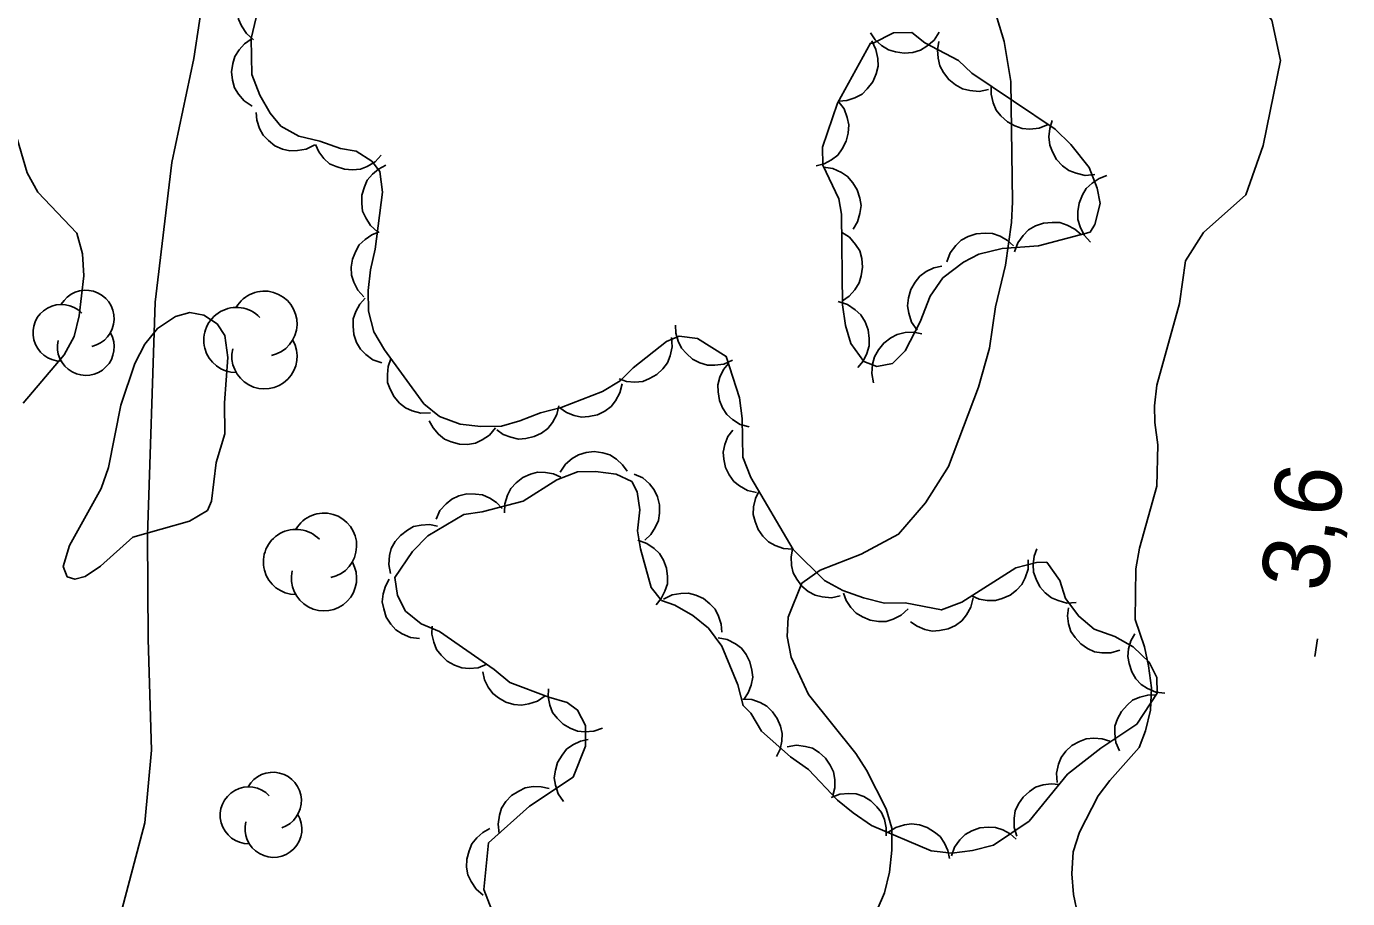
# Model space of a CAD drawing. Extents: x 282461 to 284471, y 5554090 to 5557646.
# Drawn here: x 283301.4 to 283360.7, y 5556425.4 to 5556464.6 of the extents above; entities that cross this region are included whole.
import ezdxf

# ---------------------------------------------------------------- set-up
doc = ezdxf.new("R2010")
doc.units = 0
for name, color, linetype in [('Niveau 2', 7, 'Continuous'), ('Niveau 22', 7, 'Continuous'), ('Niveau 3', 7, 'Continuous'), ('Niveau 44', 7, 'Continuous')]:
    doc.layers.add(name, color=color, linetype=linetype)

msp = doc.modelspace()

# ---------------------------------------------------------------- linework, layer by layer
at = {"layer": 'Niveau 2'}
for points in [[(283357.65, 5556463.04), (283357.26, 5556464.85), (283353.64, 5556469.33), (283351.82, 5556473.05), (283351.48, 5556478.4), (283351.46, 5556480.79), (283352.05, 5556483.29), (283354.28, 5556485.68), (283356.96, 5556489.54)], [(283344.46, 5556466.51), (283345.24, 5556463.9), (283345.55, 5556462.11), (283345.62, 5556456.7), (283345.57, 5556455.77), (283345.3, 5556453.86), (283344.86, 5556451.99), (283344.59, 5556450.13), (283344.09, 5556448.38), (283342.74, 5556444.82), (283341.71, 5556443.19), (283340.51, 5556441.78), (283338.83, 5556440.89), (283336.98, 5556440.17), (283336.17, 5556439.58), (283335.55, 5556438.06), (283335.5, 5556437.19), (283335.69, 5556436.26), (283336.46, 5556434.59), (283338.59, 5556431.94), (283339.06, 5556431.19), (283339.95, 5556429.46), (283340.2, 5556428.59), (283340.21, 5556427.6), (283340.1, 5556426.61)], [(283348.55, 5556424.68), (283348.36, 5556425.61), (283348.29, 5556426.53), (283348.34, 5556427.52), (283348.62, 5556428.4), (283349.47, 5556430.03), (283349.99, 5556430.73), (283351.31, 5556432.2), (283351.59, 5556432.96), (283351.81, 5556433.89), (283351.86, 5556434.88), (283351.73, 5556435.87), (283351.54, 5556436.73), (283351.12, 5556437.95), (283351.16, 5556440.22), (283351.32, 5556441.15), (283352.1, 5556443.94), (283352.14, 5556445.8), (283352.01, 5556446.79), (283352, 5556447.54), (283352.1, 5556448.47), (283353.11, 5556452.14), (283353.38, 5556454.06), (283354.2, 5556455.32), (283356.1, 5556457.01), (283356.87, 5556459.23), (283357.65, 5556463.04)], [(283301.22, 5556447.66), (283303.06, 5556449.83), (283303.51, 5556450.65), (283303.73, 5556451.58), (283303.94, 5556453.38), (283303.87, 5556454.37), (283303.63, 5556455.29), (283301.87, 5556457.13), (283301.39, 5556458), (283300.85, 5556459.85)], [(283310.25, 5556447.68), (283310.4, 5556449.72), (283310.27, 5556450.7), (283309.92, 5556451.22), (283309.33, 5556451.62), (283308.69, 5556451.73), (283308.05, 5556451.55), (283307.24, 5556451.02), (283306.67, 5556450.31), (283306.22, 5556449.44), (283305.6, 5556447.57), (283305.05, 5556444.77), (283304.71, 5556443.84), (283303.29, 5556441.27), (283303.01, 5556440.33), (283303.19, 5556439.87), (283303.54, 5556439.76), (283304, 5556439.88), (283304.69, 5556440.35), (283306.13, 5556441.65), (283308.68, 5556442.37), (283309.49, 5556442.85), (283309.66, 5556443.26), (283309.87, 5556445), (283310.26, 5556446.29), (283310.25, 5556447.68)], [(283340.1, 5556426.61), (283339.88, 5556425.68), (283339.54, 5556424.92)]]:
    msp.add_lwpolyline(points, dxfattribs=at)
at = {"layer": 'Niveau 22'}
msp.add_lwpolyline([(283312.42, 5556515.19), (283312.99, 5556512.19), (283314.24, 5556506.87), (283314.56, 5556501.78), (283314.47, 5556498.99), (283314.51, 5556495.73), (283314.2, 5556492.36), (283313.35, 5556485.38), (283312, 5556479.66), (283311.46, 5556476.51), (283309.39, 5556466.5), (283308.87, 5556463.13), (283307.88, 5556458.47), (283307.14, 5556452.19), (283306.79, 5556441.72), (283306.83, 5556437.07), (283306.98, 5556432.08), (283306.67, 5556428.82), (283305.11, 5556422.88)], dxfattribs=at)
at = {"layer": 'Niveau 3'}
msp.add_line((283359.19, 5556436.29), (283359.31, 5556437.08), dxfattribs=at)
at = {"layer": 'Niveau 44'}
for points in [[(283311.55, 5556463.98), (283311.24, 5556464.25), (283311.02, 5556464.6), (283310.88, 5556464.9), (283310.83, 5556465.25), (283310.84, 5556465.62), (283310.95, 5556465.98), (283311.08, 5556466.29), (283311.3, 5556466.55), (283311.59, 5556466.8), (283311.91, 5556466.96)], [(283320.83, 5556446.72), (283319.9, 5556447.06), (283319.2, 5556447.63), (283317.43, 5556450.05), (283316.95, 5556450.86), (283316.71, 5556451.79), (283316.7, 5556452.72), (283316.8, 5556453.65), (283317.02, 5556454.58), (283317.34, 5556457.14), (283317.22, 5556458.06), (283316.86, 5556458.53), (283316.16, 5556458.98), (283315.46, 5556459.09), (283314.53, 5556459.43), (283313.59, 5556459.65), (283312.78, 5556460.1), (283312.3, 5556460.68), (283311.83, 5556461.49), (283311.47, 5556462.41), (283311.45, 5556464.04), (283311.67, 5556464.97)], [(283339.36, 5556463.82), (283339.24, 5556463.82), (283337.77, 5556461.13), (283337.09, 5556459.15), (283337.1, 5556458.34), (283337.82, 5556456.84), (283337.94, 5556456.14), (283337.99, 5556452.08), (283338.12, 5556451.15), (283338.36, 5556450.34), (283338.95, 5556449.54), (283339.53, 5556449.31), (283340.23, 5556449.44), (283340.8, 5556450.02), (283341.48, 5556451.31), (283341.93, 5556452.47), (283342.5, 5556453.29), (283343.42, 5556454), (283344.11, 5556454.35), (283345.16, 5556454.6), (283346.78, 5556454.73), (283349.1, 5556455.34), (283349.32, 5556455.69), (283349.55, 5556456.62), (283349.42, 5556457.32), (283349.06, 5556458.24), (283348.24, 5556459.28), (283347.53, 5556459.96), (283343.79, 5556462.48), (283343.2, 5556463.05), (283341.68, 5556463.84), (283341.1, 5556464.3), (283340.28, 5556464.29), (283339.36, 5556463.82)], [(283342.33, 5556464.32), (283342.1, 5556463.96), (283341.77, 5556463.69), (283341.49, 5556463.51), (283341.14, 5556463.41), (283340.76, 5556463.37), (283340.37, 5556463.44), (283340.05, 5556463.52), (283339.74, 5556463.72), (283339.46, 5556463.97), (283339.25, 5556464.28)], [(283311.49, 5556461), (283311.14, 5556461.23), (283310.88, 5556461.54), (283310.7, 5556461.82), (283310.61, 5556462.16), (283310.57, 5556462.53), (283310.63, 5556462.91), (283310.72, 5556463.22), (283310.91, 5556463.52), (283311.15, 5556463.79), (283311.45, 5556464)], [(283339.3, 5556463.93), (283339.49, 5556463.54), (283339.57, 5556463.13), (283339.59, 5556462.79), (283339.5, 5556462.44), (283339.35, 5556462.09), (283339.1, 5556461.78), (283338.87, 5556461.54), (283338.55, 5556461.37), (283338.19, 5556461.25), (283337.82, 5556461.22)], [(283344.54, 5556461.75), (283344.12, 5556461.66), (283343.7, 5556461.7), (283343.37, 5556461.78), (283343.06, 5556461.95), (283342.76, 5556462.19), (283342.53, 5556462.51), (283342.36, 5556462.8), (283342.28, 5556463.15), (283342.26, 5556463.53), (283342.32, 5556463.9)], [(283347.22, 5556460.17), (283346.82, 5556460.01), (283346.4, 5556459.97), (283346.06, 5556459.99), (283345.72, 5556460.11), (283345.39, 5556460.29), (283345.1, 5556460.56), (283344.88, 5556460.82), (283344.75, 5556461.15), (283344.66, 5556461.53), (283344.66, 5556461.9)], [(283314.3, 5556459.26), (283313.92, 5556459.07), (283313.52, 5556459), (283313.19, 5556458.99), (283312.85, 5556459.07), (283312.51, 5556459.22), (283312.22, 5556459.46), (283311.98, 5556459.69), (283311.82, 5556460), (283311.7, 5556460.36), (283311.67, 5556460.71)], [(283337.8, 5556461.22), (283338.06, 5556460.88), (283338.2, 5556460.49), (283338.28, 5556460.16), (283338.25, 5556459.79), (283338.16, 5556459.43), (283337.97, 5556459.08), (283337.78, 5556458.8), (283337.49, 5556458.58), (283337.16, 5556458.4), (283336.8, 5556458.31)], [(283349.31, 5556457.93), (283348.88, 5556457.89), (283348.47, 5556457.99), (283348.15, 5556458.1), (283347.86, 5556458.32), (283347.6, 5556458.6), (283347.41, 5556458.94), (283347.29, 5556459.25), (283347.25, 5556459.62), (283347.29, 5556460), (283347.4, 5556460.35)], [(283317.29, 5556458.8), (283317.01, 5556458.5), (283316.65, 5556458.29), (283316.35, 5556458.17), (283316, 5556458.13), (283315.63, 5556458.16), (283315.27, 5556458.28), (283314.97, 5556458.41), (283314.71, 5556458.65), (283314.48, 5556458.94), (283314.33, 5556459.27)], [(283317.12, 5556455.36), (283316.8, 5556455.64), (283316.59, 5556455.98), (283316.45, 5556456.28), (283316.41, 5556456.63), (283316.42, 5556457), (283316.53, 5556457.37), (283316.66, 5556457.67), (283316.89, 5556457.94), (283317.17, 5556458.17), (283317.49, 5556458.34)], [(283337.14, 5556458.26), (283337.56, 5556458.2), (283337.94, 5556458.02), (283338.22, 5556457.84), (283338.46, 5556457.56), (283338.65, 5556457.24), (283338.76, 5556456.86), (283338.82, 5556456.53), (283338.77, 5556456.17), (283338.66, 5556455.8), (283338.47, 5556455.48)], [(283349.12, 5556454.89), (283348.83, 5556455.2), (283348.66, 5556455.58), (283348.55, 5556455.91), (283348.55, 5556456.27), (283348.61, 5556456.64), (283348.76, 5556457.01), (283348.93, 5556457.3), (283349.2, 5556457.54), (283349.51, 5556457.75), (283349.86, 5556457.88)], [(283316.51, 5556452.43), (283316.23, 5556452.73), (283316.05, 5556453.1), (283315.95, 5556453.41), (283315.94, 5556453.77), (283315.99, 5556454.13), (283316.14, 5556454.48), (283316.3, 5556454.77), (283316.56, 5556455.01), (283316.86, 5556455.22), (283317.2, 5556455.35)], [(283337.95, 5556455.34), (283338.31, 5556455.11), (283338.58, 5556454.79), (283338.76, 5556454.5), (283338.85, 5556454.15), (283338.89, 5556453.77), (283338.83, 5556453.38), (283338.74, 5556453.06), (283338.55, 5556452.75), (283338.29, 5556452.47), (283337.99, 5556452.26)], [(283345.71, 5556454.45), (283345.86, 5556454.86), (283346.1, 5556455.19), (283346.34, 5556455.44), (283346.65, 5556455.62), (283347.01, 5556455.74), (283347.4, 5556455.78), (283347.74, 5556455.77), (283348.08, 5556455.66), (283348.42, 5556455.48), (283348.7, 5556455.23)], [(283342.67, 5556454.01), (283342.82, 5556454.41), (283343.07, 5556454.74), (283343.31, 5556454.98), (283343.63, 5556455.15), (283343.99, 5556455.27), (283344.39, 5556455.3), (283344.72, 5556455.28), (283345.06, 5556455.16), (283345.4, 5556454.97), (283345.67, 5556454.72)], [(283341.34, 5556450.94), (283341.09, 5556451.3), (283340.97, 5556451.7), (283340.91, 5556452.03), (283340.95, 5556452.39), (283341.05, 5556452.76), (283341.25, 5556453.09), (283341.46, 5556453.36), (283341.75, 5556453.57), (283342.09, 5556453.74), (283342.45, 5556453.82)], [(283317.31, 5556449.47), (283316.91, 5556449.61), (283316.59, 5556449.85), (283316.35, 5556450.08), (283316.18, 5556450.39), (283316.06, 5556450.74), (283316.02, 5556451.12), (283316.03, 5556451.45), (283316.14, 5556451.78), (283316.32, 5556452.11), (283316.56, 5556452.38)], [(283337.8, 5556452.22), (283338.21, 5556452.09), (283338.56, 5556451.86), (283338.81, 5556451.63), (283339, 5556451.32), (283339.14, 5556450.96), (283339.18, 5556450.57), (283339.19, 5556450.24), (283339.08, 5556449.89), (283338.91, 5556449.55), (283338.68, 5556449.26)], [(283322.25, 5556424.9), (283321.89, 5556425.83), (283322.1, 5556427.92), (283323.94, 5556429.57), (283325.9, 5556430.87), (283326.46, 5556432.27), (283326.45, 5556433.2), (283326.1, 5556433.89), (283325.63, 5556434.23), (283324.81, 5556434.46), (283323.06, 5556435.13), (283322.36, 5556435.71), (283319.9, 5556437.42), (283319.08, 5556437.76), (283318.38, 5556438.33), (283318.02, 5556439.03), (283317.89, 5556439.84), (283318.69, 5556441.01), (283319.38, 5556441.71), (283321, 5556442.66), (283321.81, 5556442.79), (283323.66, 5556443.27), (283325.16, 5556444.22), (283326.09, 5556444.58), (283326.9, 5556444.59), (283327.83, 5556444.48), (283328.53, 5556444.14), (283328.77, 5556443.68), (283328.9, 5556442.87), (283328.79, 5556441.94), (283328.92, 5556441.12), (283329.4, 5556439.39), (283329.87, 5556438.81), (283330.46, 5556438.59), (283331.27, 5556438.13), (283331.98, 5556437.56), (283332.57, 5556436.75), (283333.29, 5556435.02), (283333.53, 5556434.09), (283333.88, 5556433.75), (283334.36, 5556432.94), (283335.65, 5556431.79), (283336.47, 5556431.22), (283337.76, 5556429.84), (283338.47, 5556429.27), (283339.29, 5556428.7), (283341.97, 5556427.57), (283342.9, 5556427.46), (283343.83, 5556427.59), (283344.76, 5556427.83), (283346.37, 5556428.9), (283348.09, 5556431.01), (283349.59, 5556432.18), (283351.2, 5556433.25), (283352.11, 5556434.65), (283352.1, 5556435.35), (283351.75, 5556436.04), (283351.04, 5556436.73), (283350.22, 5556437.19), (283349.29, 5556437.52), (283348.59, 5556438.1), (283348, 5556438.9), (283347.75, 5556439.71), (283347.16, 5556440.52), (283346.7, 5556440.51), (283345.77, 5556440.27), (283343.35, 5556438.73), (283342.43, 5556438.38), (283340.8, 5556438.7), (283339.87, 5556438.69), (283338.93, 5556438.92), (283338, 5556439.25), (283337.18, 5556439.71), (283335.77, 5556441.09), (283333.87, 5556444.32), (283333.52, 5556445.24), (283333.49, 5556446.98), (283333.37, 5556447.91), (283332.77, 5556449.76), (283331.48, 5556450.56), (283330.66, 5556450.67), (283330.09, 5556450.43), (283328.59, 5556449.25), (283328.01, 5556448.66), (283327.21, 5556448.19), (283325.36, 5556447.47), (283324.43, 5556447.23), (283323.5, 5556446.87), (283322.69, 5556446.63), (283321.76, 5556446.62), (283320.83, 5556446.72)], [(283330.32, 5556450.61), (283330.35, 5556450.19), (283330.26, 5556449.79), (283330.14, 5556449.48), (283329.93, 5556449.2), (283329.66, 5556448.95), (283329.32, 5556448.77), (283329.02, 5556448.64), (283328.67, 5556448.61), (283328.3, 5556448.64), (283327.96, 5556448.75)], [(283333.05, 5556449.59), (283332.66, 5556449.42), (283332.26, 5556449.37), (283331.93, 5556449.37), (283331.59, 5556449.47), (283331.26, 5556449.64), (283330.98, 5556449.89), (283330.76, 5556450.13), (283330.61, 5556450.45), (283330.51, 5556450.81), (283330.5, 5556451.17)], [(283339.38, 5556448.58), (283339.3, 5556449), (283339.34, 5556449.42), (283339.42, 5556449.75), (283339.6, 5556450.06), (283339.84, 5556450.36), (283340.16, 5556450.59), (283340.45, 5556450.75), (283340.8, 5556450.83), (283341.18, 5556450.85), (283341.55, 5556450.78)], [(283319.49, 5556447.23), (283319.07, 5556447.22), (283318.68, 5556447.32), (283318.38, 5556447.45), (283318.1, 5556447.67), (283317.86, 5556447.95), (283317.69, 5556448.29), (283317.57, 5556448.59), (283317.56, 5556448.95), (283317.6, 5556449.31), (283317.72, 5556449.65)], [(283333.8, 5556446.6), (283333.39, 5556446.71), (283333.05, 5556446.93), (283332.8, 5556447.15), (283332.61, 5556447.45), (283332.47, 5556447.79), (283332.41, 5556448.17), (283332.4, 5556448.49), (283332.49, 5556448.83), (283332.65, 5556449.17), (283332.87, 5556449.45)], [(283328.1, 5556448.53), (283328, 5556448.13), (283327.8, 5556447.77), (283327.6, 5556447.51), (283327.32, 5556447.3), (283326.99, 5556447.14), (283326.61, 5556447.06), (283326.28, 5556447.03), (283325.94, 5556447.11), (283325.6, 5556447.24), (283325.3, 5556447.45)], [(283325.26, 5556447.55), (283325.17, 5556447.15), (283324.97, 5556446.79), (283324.77, 5556446.53), (283324.48, 5556446.32), (283324.15, 5556446.16), (283323.78, 5556446.08), (283323.45, 5556446.05), (283323.11, 5556446.13), (283322.76, 5556446.26), (283322.47, 5556446.47)], [(283322.42, 5556446.55), (283322.15, 5556446.23), (283321.81, 5556446.01), (283321.51, 5556445.87), (283321.16, 5556445.81), (283320.8, 5556445.82), (283320.43, 5556445.93), (283320.12, 5556446.05), (283319.85, 5556446.27), (283319.61, 5556446.55), (283319.44, 5556446.87)], [(283334.13, 5556443.65), (283333.72, 5556443.74), (283333.37, 5556443.95), (283333.11, 5556444.15), (283332.9, 5556444.44), (283332.74, 5556444.77), (283332.67, 5556445.15), (283332.64, 5556445.47), (283332.71, 5556445.81), (283332.85, 5556446.16), (283333.06, 5556446.45)], [(283325.32, 5556444.57), (283325.55, 5556444.92), (283325.86, 5556445.18), (283326.14, 5556445.35), (283326.48, 5556445.45), (283326.85, 5556445.49), (283327.23, 5556445.43), (283327.54, 5556445.34), (283327.84, 5556445.15), (283328.11, 5556444.9), (283328.32, 5556444.61)], [(283322.82, 5556442.74), (283322.83, 5556443.15), (283322.96, 5556443.54), (283323.11, 5556443.84), (283323.34, 5556444.09), (283323.64, 5556444.32), (283323.99, 5556444.47), (283324.3, 5556444.56), (283324.66, 5556444.55), (283325.02, 5556444.49), (283325.35, 5556444.34)], [(283328.64, 5556444.48), (283329.02, 5556444.31), (283329.32, 5556444.04), (283329.54, 5556443.78), (283329.68, 5556443.46), (283329.77, 5556443.1), (283329.77, 5556442.72), (283329.73, 5556442.4), (283329.58, 5556442.08), (283329.38, 5556441.77), (283329.12, 5556441.52)], [(283319.75, 5556442.46), (283319.92, 5556442.84), (283320.2, 5556443.14), (283320.45, 5556443.36), (283320.77, 5556443.5), (283321.13, 5556443.59), (283321.51, 5556443.58), (283321.83, 5556443.55), (283322.16, 5556443.4), (283322.46, 5556443.2), (283322.71, 5556442.93)], [(283335.76, 5556441.11), (283335.34, 5556441.14), (283334.96, 5556441.28), (283334.67, 5556441.44), (283334.42, 5556441.69), (283334.2, 5556441.99), (283334.07, 5556442.35), (283333.98, 5556442.66), (283334, 5556443.01), (283334.08, 5556443.38), (283334.23, 5556443.7)], [(283317.7, 5556440.01), (283317.62, 5556440.42), (283317.66, 5556440.82), (283317.73, 5556441.14), (283317.91, 5556441.45), (283318.15, 5556441.73), (283318.46, 5556441.96), (283318.74, 5556442.12), (283319.08, 5556442.19), (283319.45, 5556442.21), (283319.81, 5556442.14)], [(283328.81, 5556441.51), (283329.21, 5556441.37), (283329.54, 5556441.14), (283329.78, 5556440.91), (283329.96, 5556440.61), (283330.09, 5556440.26), (283330.13, 5556439.88), (283330.13, 5556439.55), (283330.02, 5556439.22), (283329.85, 5556438.89), (283329.62, 5556438.61)], [(283337.89, 5556439.01), (283337.49, 5556438.93), (283337.08, 5556438.97), (283336.76, 5556439.04), (283336.45, 5556439.21), (283336.17, 5556439.45), (283335.94, 5556439.76), (283335.78, 5556440.04), (283335.7, 5556440.38), (283335.69, 5556440.76), (283335.75, 5556441.11)], [(283348.48, 5556438.71), (283348.06, 5556438.69), (283347.67, 5556438.8), (283347.37, 5556438.92), (283347.09, 5556439.15), (283346.85, 5556439.42), (283346.68, 5556439.77), (283346.56, 5556440.07), (283346.55, 5556440.42), (283346.59, 5556440.79), (283346.71, 5556441.13)], [(283346.33, 5556440.63), (283346.32, 5556440.21), (283346.19, 5556439.82), (283346.04, 5556439.53), (283345.8, 5556439.27), (283345.51, 5556439.04), (283345.16, 5556438.89), (283344.85, 5556438.8), (283344.49, 5556438.81), (283344.13, 5556438.87), (283343.8, 5556439.02)], [(283319.01, 5556437.1), (283318.6, 5556437.15), (283318.23, 5556437.31), (283317.94, 5556437.49), (283317.71, 5556437.75), (283317.51, 5556438.06), (283317.4, 5556438.43), (283317.33, 5556438.74), (283317.37, 5556439.1), (283317.47, 5556439.45), (283317.64, 5556439.77)], [(283329.96, 5556438.87), (283330.34, 5556439.06), (283330.74, 5556439.12), (283331.07, 5556439.13), (283331.41, 5556439.04), (283331.75, 5556438.89), (283332.04, 5556438.65), (283332.27, 5556438.42), (283332.43, 5556438.1), (283332.54, 5556437.75), (283332.57, 5556437.39)], [(283340.94, 5556438.43), (283340.63, 5556438.15), (283340.27, 5556437.97), (283339.95, 5556437.87), (283339.6, 5556437.87), (283339.23, 5556437.92), (283338.88, 5556438.07), (283338.6, 5556438.23), (283338.36, 5556438.49), (283338.15, 5556438.8), (283338.03, 5556439.14)], [(283343.85, 5556438.92), (283343.75, 5556438.51), (283343.55, 5556438.16), (283343.34, 5556437.9), (283343.06, 5556437.69), (283342.73, 5556437.53), (283342.35, 5556437.46), (283342.02, 5556437.43), (283341.68, 5556437.51), (283341.34, 5556437.65), (283341.04, 5556437.85)], [(283350.44, 5556436.57), (283350.04, 5556436.45), (283349.63, 5556436.46), (283349.3, 5556436.5), (283348.98, 5556436.65), (283348.68, 5556436.86), (283348.43, 5556437.15), (283348.24, 5556437.42), (283348.14, 5556437.76), (283348.09, 5556438.12), (283348.13, 5556438.48)], [(283322.03, 5556435.94), (283321.64, 5556435.79), (283321.23, 5556435.76), (283320.9, 5556435.78), (283320.57, 5556435.9), (283320.25, 5556436.08), (283319.98, 5556436.35), (283319.77, 5556436.6), (283319.64, 5556436.93), (283319.56, 5556437.29), (283319.57, 5556437.65)], [(283332.41, 5556437.13), (283332.82, 5556437.05), (283333.18, 5556436.86), (283333.45, 5556436.66), (283333.66, 5556436.38), (283333.83, 5556436.05), (283333.92, 5556435.68), (283333.96, 5556435.36), (283333.89, 5556435.01), (283333.76, 5556434.66), (283333.56, 5556434.36)], [(283352.46, 5556434.64), (283352.05, 5556434.69), (283351.68, 5556434.85), (283351.4, 5556435.03), (283351.16, 5556435.29), (283350.97, 5556435.6), (283350.85, 5556435.97), (283350.79, 5556436.29), (283350.83, 5556436.64), (283350.93, 5556437), (283351.11, 5556437.31)], [(283324.64, 5556434.53), (283324.3, 5556434.29), (283323.91, 5556434.16), (283323.58, 5556434.1), (283323.23, 5556434.14), (283322.88, 5556434.24), (283322.55, 5556434.43), (283322.29, 5556434.63), (283322.08, 5556434.92), (283321.92, 5556435.25), (283321.84, 5556435.6)], [(283327.22, 5556433.08), (283326.83, 5556432.94), (283326.42, 5556432.91), (283326.09, 5556432.94), (283325.77, 5556433.07), (283325.45, 5556433.26), (283325.18, 5556433.53), (283324.98, 5556433.78), (283324.85, 5556434.11), (283324.78, 5556434.48), (283324.79, 5556434.84)], [(283333.51, 5556434.38), (283333.92, 5556434.36), (283334.3, 5556434.22), (283334.6, 5556434.06), (283334.85, 5556433.81), (283335.06, 5556433.51), (283335.2, 5556433.16), (283335.28, 5556432.84), (283335.27, 5556432.49), (283335.19, 5556432.13), (283335.03, 5556431.8)], [(283350.42, 5556432.05), (283350.26, 5556432.43), (283350.21, 5556432.84), (283350.22, 5556433.17), (283350.33, 5556433.5), (283350.51, 5556433.83), (283350.77, 5556434.11), (283351.01, 5556434.33), (283351.34, 5556434.47), (283351.69, 5556434.56), (283352.05, 5556434.57)], [(283325.46, 5556429.78), (283325.23, 5556430.13), (283325.11, 5556430.51), (283325.05, 5556430.84), (283325.1, 5556431.19), (283325.2, 5556431.54), (283325.4, 5556431.87), (283325.6, 5556432.13), (283325.89, 5556432.33), (283326.23, 5556432.49), (283326.58, 5556432.57)], [(283335.51, 5556432.24), (283335.92, 5556432.31), (283336.33, 5556432.25), (283336.65, 5556432.17), (283336.94, 5556431.98), (283337.22, 5556431.73), (283337.43, 5556431.41), (283337.58, 5556431.12), (283337.64, 5556430.77), (283337.64, 5556430.4), (283337.56, 5556430.05)], [(283347.62, 5556430.64), (283347.59, 5556431.06), (283347.68, 5556431.46), (283347.8, 5556431.76), (283348.01, 5556432.04), (283348.28, 5556432.3), (283348.62, 5556432.48), (283348.92, 5556432.6), (283349.27, 5556432.63), (283349.64, 5556432.6), (283349.99, 5556432.49)], [(283322.58, 5556428.35), (283322.53, 5556428.77), (283322.59, 5556429.17), (283322.69, 5556429.49), (283322.88, 5556429.78), (283323.13, 5556430.05), (283323.46, 5556430.25), (283323.75, 5556430.4), (283324.1, 5556430.45), (283324.47, 5556430.44), (283324.82, 5556430.36)], [(283345.82, 5556428.22), (283345.7, 5556428.62), (283345.7, 5556429.03), (283345.74, 5556429.36), (283345.89, 5556429.68), (283346.1, 5556429.98), (283346.38, 5556430.23), (283346.65, 5556430.42), (283346.99, 5556430.53), (283347.35, 5556430.58), (283347.71, 5556430.55)], [(283337.48, 5556429.96), (283337.87, 5556430.11), (283338.28, 5556430.14), (283338.61, 5556430.12), (283338.94, 5556430), (283339.26, 5556429.81), (283339.53, 5556429.54), (283339.74, 5556429.29), (283339.87, 5556428.97), (283339.95, 5556428.6), (283339.95, 5556428.24)], [(283340.03, 5556428.39), (283340.38, 5556428.62), (283340.77, 5556428.73), (283341.09, 5556428.78), (283341.44, 5556428.73), (283341.79, 5556428.62), (283342.12, 5556428.41), (283342.37, 5556428.21), (283342.57, 5556427.91), (283342.72, 5556427.58), (283342.79, 5556427.22)], [(283321.86, 5556425.58), (283321.54, 5556425.85), (283321.32, 5556426.19), (283321.18, 5556426.49), (283321.12, 5556426.83), (283321.13, 5556427.2), (283321.23, 5556427.57), (283321.35, 5556427.88), (283321.57, 5556428.15), (283321.85, 5556428.39), (283322.16, 5556428.57)], [(283342.88, 5556427.34), (283343.02, 5556427.74), (283343.26, 5556428.06), (283343.49, 5556428.3), (283343.8, 5556428.47), (283344.15, 5556428.6), (283344.53, 5556428.63), (283344.85, 5556428.62), (283345.19, 5556428.51), (283345.51, 5556428.33), (283345.78, 5556428.09)]]:
    msp.add_lwpolyline(points, dxfattribs=at)
for centre, radius, start, end in [((283304.024, 5556451.459), 1.275, 282.26917, 149.72625), ((283312.044, 5556451.229), 1.464, 282.26917, 149.72625), ((283302.927, 5556450.822), 1.275, 44.11537, 269.80396), ((283310.785, 5556450.497), 1.464, 44.11537, 269.80396), ((283304.024, 5556450.184), 1.275, 166.93686, 29.62122), ((283312.044, 5556449.765), 1.464, 166.93686, 29.62122), ((283314.718, 5556441.266), 1.464, 282.26917, 149.72625), ((283313.459, 5556440.534), 1.464, 44.11537, 269.80396), ((283314.718, 5556439.802), 1.464, 166.93686, 29.62122), ((283312.426, 5556429.821), 1.276, 288.02136, 150.70572), ((283311.333, 5556429.162), 1.276, 43.35367, 270.81076), ((283312.447, 5556428.551), 1.276, 165.19987, 30.88846)]:
    msp.add_arc(centre, radius, start, end, dxfattribs=at)

# ---------------------------------------------------------------- texts
at = {"layer": 'Niveau 3'}
msp.add_text('3,6  ', height=3, rotation=81.09575, dxfattribs=at).set_placement((283359.67, 5556439.13))

doc.saveas('drawing.dxf')
